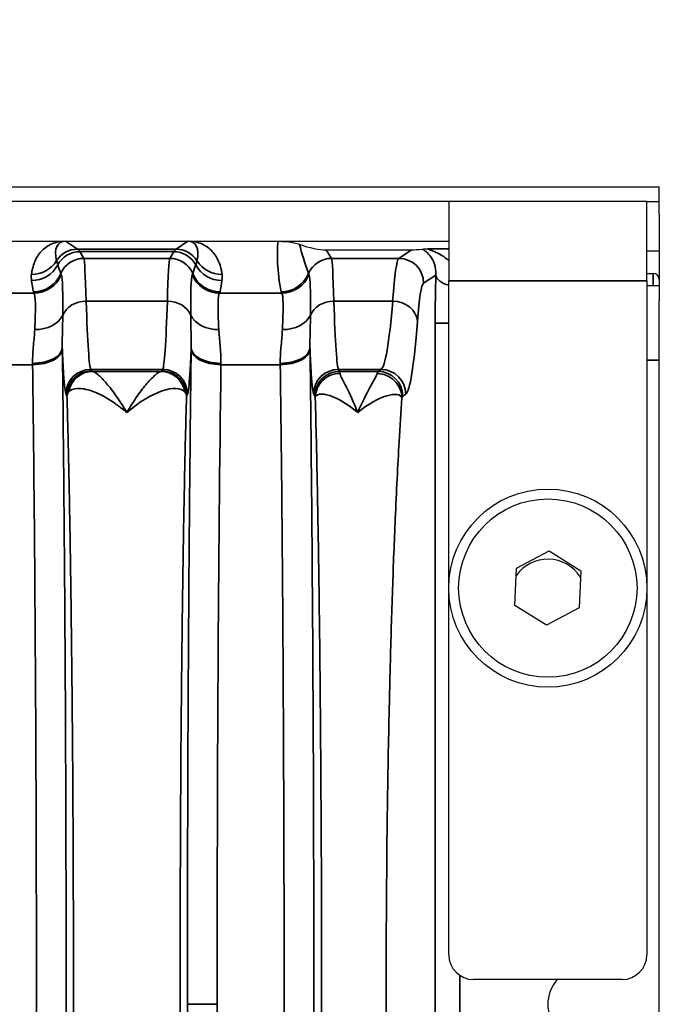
# Model space of a CAD drawing. Header units: millimetres. Extents: x 399 to 6233, y -1870 to 1602.
# Tile 708 of 711: x 6079 to 6092, y 330 to 349. Entities that reach past the tile are written whole.
import ezdxf

# ---------------------------------------------------------------- set-up
doc = ezdxf.new("R2010")
doc.units = ezdxf.units.MM
for name, color, linetype, lineweight in [('AM_5', 3, 'Continuous', 25), ('可見 (ISO)', 7, 'Continuous', 25), ('窄部可見 (ISO)', 7, 'Continuous', 35)]:
    doc.layers.add(name, color=color, linetype=linetype, lineweight=lineweight)
doc.styles.add('尺寸標註', font='romans.shx', dxfattribs={"bigfont": 'CHINESET.SHX'})
doc.dimstyles.new('CNS1$0', dxfattribs={"dimtxt": 2.5, "dimasz": 2.5, "dimexe": 1, "dimexo": 1, "dimgap": 1.5, "dimtad": 1, "dimtoh": 1, "dimdec": 1, "dimdsep": 46, "dimtxsty": '尺寸標註', "dimcen": 0, "dimclrd": 2, "dimclre": 2, "dimclrt": 1, "dimadec": 0, "dimazin": 2, "dimtp": 0.1, "dimtm": 0.1, "dimtfac": 0.71, "dimtdec": 1, "dimtmove": 0, "dimatfit": 0, "dimfxl": 0, "dimlwd": 13, "dimlwe": 13, "dimarcsym": 0})

# ---------------------------------------------------------------- blocks, each defined once
blk = doc.blocks.new('*D355')
at = {"layer": 'AM_5', "color": 2, "lineweight": 13}
for p, q in [((5942.878, 336.403), (5942.878, 359.702)), ((6103.598, 330.553), (6103.598, 359.702)), ((6101.098, 358.702), (5945.378, 358.702))]:
    blk.add_line(p, q, dxfattribs=at)
at = {"layer": 'AM_5', "color": 2, "lineweight": -2}
for points in [[(5945.378, 359.119), (5945.378, 358.285), (5942.878, 358.702)], [(6101.098, 359.119), (6101.098, 358.285), (6103.598, 358.702)]]:
    blk.add_solid(points, dxfattribs=at)
at = {"layer": 'Defpoints', "color": 0, "lineweight": -2}
for p in [(5942.878, 358.702), (5942.878, 335.403), (6103.598, 329.553)]:
    blk.add_point(p, dxfattribs=at)
at = {"layer": 'AM_5', "color": 1, "insert": (6023.238, 361.452), "char_height": 2.5, "attachment_point": 5, "style": '尺寸標註'}
blk.add_mtext('160.7', dxfattribs=at)

msp = doc.modelspace()

# ---------------------------------------------------------------- linework, layer by layer
at = {"layer": '可見 (ISO)'}
for p, q in [((5978.898, 346.053), (6091.898, 346.053)), ((6091.898, 345.753), (6091.898, 346.053)), ((6087.648, 345.753), (5983.148, 345.753)), ((6091.648, 345.753), (6087.648, 345.753)), ((6087.648, 345.753), (6087.648, 344.153)), ((6091.648, 345.753), (6091.898, 345.753)), ((6091.648, 344.153), (6091.648, 345.753)), ((6091.898, 345.503), (6091.898, 345.753)), ((6091.898, 345.503), (6091.898, 343.753)), ((5983.148, 344.953), (6087.648, 344.953)), ((6085.176, 344.779), (6086.899, 344.779)), ((6087.177, 344.753), (6087.177, 344.753)), ((6091.898, 344.753), (6091.648, 344.753)), ((6080.308, 344.303), (6080.308, 344.303)), ((6081.989, 344.303), (6081.989, 344.303)), ((6085.308, 344.303), (6085.308, 344.303)), ((6086.567, 344.303), (6086.567, 344.303)), ((6091.648, 344.303), (6091.773, 344.303)), ((6091.873, 344.253), (6091.898, 344.253)), ((6087.648, 330.553), (6087.648, 344.153)), ((6091.648, 344.153), (6091.648, 330.553)), ((6091.898, 344.053), (6091.648, 344.053)), ((6091.898, 315.353), (6091.898, 343.753)), ((6084.994, 340.053), (6084.994, 340.053)), ((6086.6, 340.053), (6086.601, 340.053)), ((6089.013, 338.353), (6089.677, 338.703)), ((6089.677, 338.703), (6090.312, 338.303)), ((6088.984, 337.603), (6089.013, 338.353)), ((6090.312, 338.303), (6090.283, 337.553)), ((6089.619, 337.203), (6088.984, 337.603)), ((6090.283, 337.553), (6089.619, 337.203)), ((6091.148, 330.053), (6088.148, 330.053))]:
    msp.add_line(p, q, dxfattribs=at)
for radius in [2, 1.8]:
    msp.add_circle((6089.648, 337.953), radius, dxfattribs=at)
for centre, radius, start, end in [((6091.773, 344.178), 0.125, 0, 90), ((6089.648, 337.753), 0.783, 32.732, 144.8759), ((6088.148, 330.553), 0.5, 180, 270), ((6091.148, 330.553), 0.5, 270, 0), ((6090.398, 329.553), 0.75, 138.1897, 221.8103)]:
    msp.add_arc(centre, radius, start, end, dxfattribs=at)
for centre, major_axis, ratio, start_param, end_param in [((6084.676, 345.113), (-0.703, 0.26), 0.296942, 1.622946, 2.465184), ((6088.149, 345.113), (1.346, 0.312), 0.087373, 3.50228, 3.818244)]:
    msp.add_ellipse(centre, major_axis=major_axis, ratio=ratio, start_param=start_param, end_param=end_param, dxfattribs=at)
for points, knots in [([(6079.879, 344.953), (6079.886, 344.953), (6079.894, 344.953), (6079.9, 344.953), (6079.906, 344.953), (6079.911, 344.953), (6079.915, 344.953)], [0.00000000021, 0.00000000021, 0.00000000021, 0.00000000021, 0.00002113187, 0.00002113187, 0.00002113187, 0.0000394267, 0.0000394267, 0.0000394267, 0.0000394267]), ([(6082.381, 344.953), (6082.385, 344.953), (6082.39, 344.953), (6082.396, 344.953), (6082.403, 344.953), (6082.41, 344.953), (6082.417, 344.953)], [-0.00000491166, -0.00000491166, -0.00000491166, -0.00000491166, 0.00001268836, 0.00001268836, 0.00001268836, 0.00003478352, 0.00003478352, 0.00003478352, 0.00003478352]), ([(6084.204, 344.953), (6084.208, 344.953), (6084.211, 344.953), (6084.218, 344.953), (6084.222, 344.953), (6084.232, 344.953), (6084.239, 344.953), (6084.261, 344.952), (6084.275, 344.952), (6084.321, 344.95), (6084.349, 344.947), (6084.44, 344.939), (6084.492, 344.929), (6084.57, 344.912), (6084.607, 344.901), (6084.636, 344.891)], [-0.4243521, -0.4243521, -0.4243521, -0.4243521, -0.4223984, -0.4223984, -0.4202082, -0.4202082, -0.4148054, -0.4148054, -0.4006302, -0.4006302, -0.3596093, -0.3596093, -0.2177618, -0.2177618, 0, 0, 0, 0]), ([(6087.116, 344.796), (6087.122, 344.796), (6087.132, 344.797), (6087.167, 344.799), (6087.193, 344.799), (6087.224, 344.8)], [0, 0, 0, 0, 0.000158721, 0.000158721, 0.000317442, 0.000317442, 0.000317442, 0.000317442])]:
    msp.add_open_spline(points, degree=3, knots=knots, dxfattribs=at)
at = {"layer": '窄部可見 (ISO)'}
for p, q in [((6079.915, 344.953), (6080.154, 344.794)), ((6080.154, 344.794), (6082.143, 344.794)), ((6082.143, 344.794), (6082.381, 344.953)), ((6085.176, 344.779), (6085.279, 344.607)), ((6086.641, 344.607), (6086.899, 344.779)), ((6087.224, 344.8), (6087.648, 344.8)), ((6082.099, 344.743), (6080.198, 344.743)), ((6080.198, 344.743), (6080.279, 344.607)), ((6080.279, 344.607), (6082.018, 344.607)), ((6082.018, 344.607), (6082.099, 344.743)), ((6085.279, 344.607), (6086.641, 344.607)), ((6087.387, 344.272), (6087.14, 344.108)), ((6091.773, 344.303), (6091.773, 344.053)), ((6091.648, 344.153), (6087.648, 344.153)), ((6077.986, 343.908), (6079.275, 343.908)), ((6083.022, 343.908), (6084.275, 343.908)), ((6080.329, 343.746), (6081.968, 343.746)), ((6085.329, 343.746), (6086.516, 343.746)), ((6087.374, 315.806), (6087.374, 343.3)), ((6087.648, 343.3), (6087.374, 343.3)), ((6079.248, 342.462), (6078.046, 342.462)), ((6084.248, 342.462), (6083.049, 342.462)), ((6091.648, 342.553), (6091.898, 342.553)), ((6081.874, 342.367), (6080.422, 342.367)), ((6080.422, 342.367), (6080.441, 342.336)), ((6080.462, 342.326), (6081.834, 342.326)), ((6081.856, 342.336), (6081.874, 342.367)), ((6086.281, 342.367), (6085.422, 342.367)), ((6085.422, 342.367), (6085.447, 342.326)), ((6085.447, 342.326), (6086.221, 342.326)), ((6086.221, 342.326), (6086.281, 342.367)), ((6079.941, 341.836), (6079.923, 341.867)), ((6082.374, 341.867), (6082.355, 341.836)), ((6084.947, 341.827), (6084.923, 341.867)), ((6086.781, 341.867), (6086.72, 341.827)), ((6087.873, 330.136), (6087.873, 328.97)), ((6082.972, 329.553), (6082.372, 329.553))]:
    msp.add_line(p, q, dxfattribs=at)
for centre, major_axis, ratio, start_param, end_param in [((6080.429, 344.111), (-0.641, 0.802), 0.399262, 5.974018, 6.980681), ((6080.154, 344.294), (-0.277, -0.416), 0.999683, 3.729704, 4.736367), ((6080.125, 244.76), (0, 100.043), 0.020838, 6.248286, 6.269226), ((6082.172, 244.76), (0, 100.043), 0.020838, 0.01396, 0.034899), ((6082.143, 344.294), (0.277, -0.416), 0.999683, 1.546818, 2.553481), ((6081.868, 344.111), (0.641, 0.802), 0.399262, 5.585689, 6.592352), ((6085.651, 343.488), (-1.006, 2.097), 0.194686, 0.748893, 1.081948), ((6080.198, 344.243), (-0.429, -0.257), 0.999172, 4.17245, 5.254458), ((6080.279, 344.108), (-0.429, -0.257), 0.999172, 4.17245, 5.347743), ((6080.281, 340.493), (-0.005, 4.117), 0.020515, 5.6231, 6.245118), ((6082.016, 340.493), (0.005, 4.117), 0.020515, 0.038068, 0.660085), ((6082.018, 344.108), (0.429, -0.257), 0.999172, 0.935442, 2.110736), ((6082.099, 344.243), (0.429, -0.257), 0.999172, 1.028727, 2.110736), ((6085.279, 344.108), (-0.429, -0.257), 0.999172, 4.17245, 5.347743), ((6085.281, 340.493), (-0.005, 4.117), 0.020515, 5.6231, 6.245118), ((6086.635, 340.494), (0.013, 4.117), 0.051328, 0.03821, 0.660247), ((6086.641, 344.108), (-0.277, 0.416), 0.998023, 4.125534, 5.694504), ((6079.225, 344.882), (-0.595, 0.075), 0.998245, 1.696485, 2.702846), ((6079.227, 344.758), (-0.594, -0.083), 0.998238, 1.431986, 2.513646), ((9207.678, 347.5), (-3128.282, -0.854), 0.045755, 0.015157, 0.016397), ((2954.618, 347.5), (3128.282, -0.854), 0.045755, 6.266788, 6.268029), ((6083.07, 344.758), (-0.594, 0.083), 0.998238, 0.627947, 1.709607), ((6083.072, 344.882), (-0.595, -0.075), 0.998245, 0.438747, 1.445107), ((6079.264, 344.53), (-0.59, -0.11), 0.998212, 1.386797, 2.56171), ((6079.275, 344.507), (-0.477, -0.364), 0.997266, 0.919263, 2.088334), ((6082.829, 336.482), (-3.014, 7.827), 0.001618, 0.049009, 0.09405), ((6079.468, 336.482), (3.014, 7.827), 0.001618, 6.189135, 6.234176), ((6083.022, 344.507), (-0.477, 0.364), 0.997266, 1.053258, 2.22233), ((6083.033, 344.53), (-0.59, 0.11), 0.998212, 0.579882, 1.754795), ((6084.264, 344.53), (-0.59, -0.11), 0.998212, 1.386797, 2.56171), ((6084.275, 344.507), (-0.477, -0.364), 0.997266, 0.919263, 2.088334), ((6087.829, 336.482), (-3.014, 7.827), 0.001618, 0.049009, 0.09405), ((6087.459, 343.398), (-0.005, -1.79), 0.047447, 4.202274, 4.767122), ((6087.886, 344.272), (-0.5, 0.015), 0.485876, 0.059915, 1.089373), ((6080.005, 343.42), (0.583, -1.898), 0.300773, 4.221988, 4.348784), ((6082.292, 343.42), (-0.583, -1.898), 0.300773, 1.934401, 2.061197), ((6087.134, 340.405), (-0.013, -3.705), 0.057031, 3.179843, 3.801886), ((6090.942, 343.939), (-11.679, 0), 0.058758, 0.010815, 0.044766), ((6071.354, 343.939), (11.679, 0), 0.058758, 6.23842, 6.27237), ((6095.942, 343.939), (-11.679, 0), 0.058758, 0.010815, 0.044766), ((6080.329, 343.332), (-0.5, -0.015), 0.826915, 4.686911, 5.921542), ((6080.429, 350.365), (0, -8.003), 0.022251, 5.686337, 6.248296), ((6081.868, 350.365), (0, -8.003), 0.022251, 0.034889, 0.596848), ((6081.968, 343.332), (0.5, -0.015), 0.826915, 0.361643, 1.596274), ((6085.329, 343.332), (-0.5, -0.015), 0.826915, 4.686911, 5.921542), ((6085.429, 350.365), (0, -8.003), 0.022251, 5.686337, 6.248296), ((6086.266, 350.362), (0, -8), 0.055683, 0.034906, 0.596976), ((6086.516, 343.332), (0.499, -0.038), 0.826263, 0.093046, 1.634418), ((6079.29, 343.622), (0.6, -0.023), 0.752166, 4.741355, 5.976479), ((6083.006, 343.622), (-0.6, -0.023), 0.752166, 0.306707, 1.54183), ((6084.29, 343.622), (0.6, -0.023), 0.752166, 4.741355, 5.976479), ((6079.247, 342.804), (0.6, 0.008), 0.525274, 4.705596, 6.258572), ((6079.799, 341.382), (0.008, -3.01), 0.019461, 2.050821, 2.062922), ((6082.497, 341.382), (0.008, 3.01), 0.019461, 1.078666, 1.090768), ((6083.049, 342.804), (-0.6, 0.008), 0.525274, 0.024614, 1.577589), ((6084.247, 342.804), (0.6, 0.008), 0.525274, 4.705596, 6.258572), ((6084.799, 341.382), (0.008, -3.01), 0.019461, 2.050825, 2.062926), ((6079.248, 342.772), (0.6, 0.008), 0.516344, 4.705867, 6.258728), ((6083.049, 342.772), (-0.6, 0.008), 0.516344, 0.024457, 1.577318), ((6084.248, 342.772), (0.6, 0.008), 0.516344, 4.705867, 6.258728), ((6079.199, 341.304), (0.008, -2.508), 0.023352, 2.050797, 2.062878), ((6083.508, 329.553), (0, -25), 0.02145, 4.169777, 4.712389), ((6083.097, 341.304), (0.008, 2.508), 0.023353, 1.078711, 1.090792), ((6084.199, 341.304), (0.008, -2.509), 0.023353, 2.050802, 2.062883), ((6080.422, 341.867), (-0.429, -0.257), 0.999172, 4.17245, 5.742515), ((6080.462, 341.827), (0.117, 0.486), 0.989056, 0.238805, 1.634834), ((6081.834, 341.827), (-0.117, 0.486), 0.989056, 4.648351, 6.04438), ((6081.874, 341.867), (0.429, -0.257), 0.999172, 0.54067, 2.110736), ((6085.422, 341.867), (-0.429, -0.257), 0.999172, 4.17245, 5.742515), ((6085.447, 341.827), (-0.429, -0.257), 0.999172, 4.17245, 5.742515), ((6085.445, 339.327), (0, 3.001), 0.017453, 6.11597, 6.248284), ((6086.226, 339.323), (0, 3.006), 0.043632, 0.034873, 0.173261), ((6086.221, 341.827), (-0.277, 0.416), 0.998023, 4.125534, 5.694504), ((6086.281, 341.867), (-0.277, 0.416), 0.998023, 4.125534, 5.694504), ((6084.945, 339.332), (0, 2.497), 0.020942, 6.115867, 6.2484), ((6086.725, 339.326), (0, 2.503), 0.052336, 0.034746, 0.173301), ((6083.508, 329.553), (0, -25), 0.02145, 4.712389, 5.255001)]:
    msp.add_ellipse(centre, major_axis=major_axis, ratio=ratio, start_param=start_param, end_param=end_param, dxfattribs=at)
for points, knots in [([(6079.225, 344.283), (6079.228, 344.306), (6079.231, 344.328), (6079.235, 344.349), (6079.239, 344.371), (6079.244, 344.391), (6079.249, 344.411), (6079.259, 344.452), (6079.272, 344.493), (6079.288, 344.531), (6079.32, 344.611), (6079.365, 344.685), (6079.421, 344.747), (6079.481, 344.813), (6079.554, 344.865), (6079.635, 344.899), (6079.679, 344.918), (6079.724, 344.932), (6079.771, 344.941), (6079.807, 344.947), (6079.843, 344.951), (6079.879, 344.953)], [5.2774615, 5.2774615, 5.2774615, 5.2774615, 5.3361469, 5.3361469, 5.3361469, 5.3948827, 5.3948827, 5.3948827, 5.5128985, 5.5128985, 5.5128985, 5.7541006, 5.7541006, 5.7541006, 6.0094082, 6.0094082, 6.0094082, 6.1463346, 6.1463346, 6.1463346, 6.2510171, 6.2510171, 6.2510171, 6.2510171]), ([(6082.417, 344.953), (6082.454, 344.951), (6082.49, 344.947), (6082.526, 344.941), (6082.572, 344.932), (6082.618, 344.918), (6082.661, 344.899), (6082.743, 344.865), (6082.816, 344.813), (6082.875, 344.747), (6082.932, 344.685), (6082.976, 344.611), (6083.009, 344.531), (6083.025, 344.493), (6083.038, 344.452), (6083.048, 344.411), (6083.053, 344.391), (6083.058, 344.371), (6083.062, 344.349), (6083.066, 344.328), (6083.069, 344.306), (6083.072, 344.283)], [0.0321682, 0.0321682, 0.0321682, 0.0321682, 0.1368507, 0.1368507, 0.1368507, 0.2737771, 0.2737771, 0.2737771, 0.5290847, 0.5290847, 0.5290847, 0.7702868, 0.7702868, 0.7702868, 0.8883026, 0.8883026, 0.8883026, 0.9470384, 0.9470384, 0.9470384, 1.0057239, 1.0057239, 1.0057239, 1.0057239]), ([(6084.264, 343.931), (6084.226, 344.134), (6084.202, 344.33), (6084.192, 344.509), (6084.184, 344.673), (6084.188, 344.823), (6084.204, 344.953)], [5.1083917, 5.1083917, 5.1083917, 5.1083917, 5.3546435, 5.3546435, 5.3546435, 5.5805076, 5.5805076, 5.5805076, 5.5805076]), ([(6087.387, 344.272), (6087.392, 344.359), (6087.379, 344.428), (6087.359, 344.488), (6087.34, 344.548), (6087.314, 344.597), (6087.286, 344.638), (6087.258, 344.678), (6087.227, 344.711), (6087.197, 344.737), (6087.167, 344.763), (6087.137, 344.782), (6087.116, 344.796)], [0, 0, 0, 0, 0.000385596, 0.000385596, 0.000385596, 0.000771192, 0.000771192, 0.000771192, 0.001156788, 0.001156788, 0.001156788, 0.001542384, 0.001542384, 0.001542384, 0.001542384]), ([(6087.224, 344.8), (6087.212, 344.799), (6087.227, 344.793), (6087.253, 344.784), (6087.255, 344.783), (6087.257, 344.783), (6087.259, 344.782), (6087.288, 344.772), (6087.324, 344.759), (6087.361, 344.743), (6087.363, 344.742), (6087.365, 344.742), (6087.367, 344.741), (6087.445, 344.707), (6087.527, 344.661), (6087.604, 344.599), (6087.619, 344.587), (6087.634, 344.574), (6087.648, 344.561)], [0, 0, 0, 0, 0.0002073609, 0.0002073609, 0.0002073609, 0.0002218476, 0.0002218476, 0.0002218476, 0.0004322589, 0.0004322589, 0.0004322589, 0.0004436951, 0.0004436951, 0.0004436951, 0.0008873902, 0.0008873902, 0.0008873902, 0.0009751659, 0.0009751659, 0.0009751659, 0.0009751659]), ([(6079.732, 344.561), (6079.734, 344.55), (6079.738, 344.537), (6079.742, 344.524), (6079.746, 344.509), (6079.751, 344.494), (6079.756, 344.477)], [0, 0, 0, 0, 0.001000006, 0.001000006, 0.001000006, 0.00208995, 0.00208995, 0.00208995, 0.00208995]), ([(6082.54, 344.477), (6082.545, 344.493), (6082.55, 344.507), (6082.554, 344.52), (6082.558, 344.535), (6082.562, 344.549), (6082.565, 344.561)], [0, 0, 0, 0, 0.001000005, 0.001000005, 0.001000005, 0.002089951, 0.002089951, 0.002089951, 0.002089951]), ([(6079.827, 344.274), (6079.839, 344.241), (6079.848, 344.155), (6079.857, 343.88), (6079.858, 343.695), (6079.857, 343.464)], [0, 0, 0, 0, 0.001138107, 0.001138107, 0.002276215, 0.002276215, 0.002276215, 0.002276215]), ([(6082.44, 343.464), (6082.439, 343.695), (6082.439, 343.879), (6082.444, 344.017), (6082.449, 344.154), (6082.458, 344.241), (6082.47, 344.274)], [0, 0, 0, 0, 0.001125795, 0.001125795, 0.001125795, 0.00225159, 0.00225159, 0.00225159, 0.00225159]), ([(6084.827, 344.274), (6084.839, 344.241), (6084.848, 344.155), (6084.857, 343.88), (6084.858, 343.695), (6084.857, 343.464)], [0, 0, 0, 0, 0.001125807, 0.001125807, 0.002251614, 0.002251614, 0.002251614, 0.002251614]), ([(6079.29, 343.171), (6079.3, 343.39), (6079.307, 343.564), (6079.305, 343.69), (6079.303, 343.816), (6079.293, 343.889), (6079.275, 343.908)], [0, 0, 0, 0, 0.000987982, 0.000987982, 0.000987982, 0.001975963, 0.001975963, 0.001975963, 0.001975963]), ([(6083.022, 343.908), (6083.004, 343.889), (6082.993, 343.815), (6082.991, 343.689), (6082.99, 343.563), (6082.996, 343.39), (6083.006, 343.171)], [0, 0, 0, 0, 0.000987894, 0.000987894, 0.000987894, 0.001975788, 0.001975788, 0.001975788, 0.001975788]), ([(6084.29, 343.171), (6084.3, 343.39), (6084.307, 343.564), (6084.305, 343.69), (6084.303, 343.816), (6084.293, 343.889), (6084.275, 343.908)], [0, 0, 0, 0, 0.000987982, 0.000987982, 0.000987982, 0.001975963, 0.001975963, 0.001975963, 0.001975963]), ([(6079.857, 343.464), (6079.856, 343.355), (6079.853, 343.245), (6079.85, 343.132), (6079.847, 343.026), (6079.845, 342.917), (6079.847, 342.805)], [0, 0, 0, 0, 0.000535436, 0.000535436, 0.000535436, 0.001035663, 0.001035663, 0.001035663, 0.001035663]), ([(6082.449, 342.805), (6082.452, 342.917), (6082.449, 343.026), (6082.446, 343.132), (6082.443, 343.245), (6082.44, 343.355), (6082.44, 343.464)], [0.000000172, 0.000000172, 0.000000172, 0.000000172, 0.000500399, 0.000500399, 0.000500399, 0.001035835, 0.001035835, 0.001035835, 0.001035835]), ([(6084.857, 343.464), (6084.856, 343.355), (6084.853, 343.245), (6084.85, 343.132), (6084.847, 343.026), (6084.845, 342.917), (6084.847, 342.805)], [0, 0, 0, 0, 0.000535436, 0.000535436, 0.000535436, 0.001035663, 0.001035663, 0.001035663, 0.001035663]), ([(6087.015, 343.332), (6086.981, 342.884), (6086.943, 342.53), (6086.864, 342.035), (6086.822, 341.895), (6086.781, 341.867)], [4.1154126, 4.1154126, 4.1154126, 4.1154126, 4.3964475, 4.3964475, 4.6774824, 4.6774824, 4.6774824, 4.6774824]), ([(6079.247, 342.489), (6079.245, 342.618), (6079.255, 342.738), (6079.265, 342.852), (6079.275, 342.965), (6079.286, 343.071), (6079.29, 343.171)], [0, 0, 0, 0, 0.000446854, 0.000446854, 0.000446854, 0.000893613, 0.000893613, 0.000893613, 0.000893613]), ([(6083.006, 343.171), (6083.011, 343.071), (6083.022, 342.965), (6083.032, 342.852), (6083.042, 342.738), (6083.051, 342.618), (6083.049, 342.489)], [0, 0, 0, 0, 0.000446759, 0.000446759, 0.000446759, 0.000893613, 0.000893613, 0.000893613, 0.000893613]), ([(6084.247, 342.489), (6084.245, 342.618), (6084.255, 342.738), (6084.265, 342.852), (6084.275, 342.965), (6084.286, 343.071), (6084.29, 343.171)], [0, 0, 0, 0, 0.000446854, 0.000446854, 0.000446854, 0.000893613, 0.000893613, 0.000893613, 0.000893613]), ([(6079.923, 341.867), (6079.906, 341.895), (6079.889, 342.035), (6079.873, 342.283), (6079.864, 342.424), (6079.856, 342.599), (6079.847, 342.804)], [4.7472956, 4.7472956, 4.7472956, 4.7472956, 5.0281051, 5.0281051, 5.0281051, 5.1877931, 5.1877931, 5.1877931, 5.1877931]), ([(6082.449, 342.804), (6082.441, 342.599), (6082.432, 342.424), (6082.423, 342.283), (6082.407, 342.035), (6082.391, 341.895), (6082.374, 341.867)], [4.2369849, 4.2369849, 4.2369849, 4.2369849, 4.3966729, 4.3966729, 4.3966729, 4.6774824, 4.6774824, 4.6774824, 4.6774824]), ([(6084.923, 341.867), (6084.906, 341.895), (6084.889, 342.035), (6084.873, 342.283), (6084.864, 342.424), (6084.856, 342.599), (6084.847, 342.804)], [4.7472956, 4.7472956, 4.7472956, 4.7472956, 5.0281051, 5.0281051, 5.0281051, 5.1877931, 5.1877931, 5.1877931, 5.1877931]), ([(6079.848, 342.772), (6079.873, 340.79), (6079.892, 338.644), (6079.905, 336.414), (6079.918, 334.183), (6079.925, 331.868), (6079.925, 329.553), (6079.925, 327.238), (6079.918, 324.923), (6079.905, 322.693), (6079.892, 320.462), (6079.873, 318.317), (6079.848, 316.334)], [2.598981, 2.598981, 2.598981, 2.598981, 2.870287, 2.870287, 2.870287, 3.141593, 3.141593, 3.141593, 3.412899, 3.412899, 3.412899, 3.684204, 3.684204, 3.684204, 3.684204]), ([(6082.372, 329.553), (6082.372, 331.868), (6082.379, 334.183), (6082.392, 336.414), (6082.405, 338.644), (6082.424, 340.79), (6082.449, 342.772)], [0, 0, 0, 0, 0.2713059, 0.2713059, 0.2713059, 0.5426118, 0.5426118, 0.5426118, 0.5426118]), ([(6084.848, 342.772), (6084.873, 340.79), (6084.892, 338.644), (6084.905, 336.414), (6084.918, 334.183), (6084.925, 331.868), (6084.925, 329.553), (6084.925, 327.238), (6084.918, 324.923), (6084.905, 322.693), (6084.892, 320.462), (6084.873, 318.317), (6084.848, 316.334)], [2.598981, 2.598981, 2.598981, 2.598981, 2.870287, 2.870287, 2.870287, 3.141593, 3.141593, 3.141593, 3.412899, 3.412899, 3.412899, 3.684204, 3.684204, 3.684204, 3.684204]), ([(6079.248, 316.644), (6079.273, 318.58), (6079.292, 320.675), (6079.318, 325.031), (6079.325, 327.292), (6079.325, 331.814), (6079.318, 334.075), (6079.292, 338.431), (6079.273, 340.526), (6079.248, 342.462)], [2.598981, 2.598981, 2.598981, 2.598981, 2.870287, 2.870287, 3.141593, 3.141593, 3.412899, 3.412899, 3.684204, 3.684204, 3.684204, 3.684204]), ([(6084.248, 316.644), (6084.273, 318.58), (6084.292, 320.675), (6084.318, 325.031), (6084.325, 327.292), (6084.325, 331.814), (6084.318, 334.075), (6084.292, 338.431), (6084.273, 340.526), (6084.248, 342.462)], [2.598981, 2.598981, 2.598981, 2.598981, 2.870287, 2.870287, 3.141593, 3.141593, 3.412899, 3.412899, 3.684204, 3.684204, 3.684204, 3.684204]), ([(6080.441, 342.336), (6080.31, 342.335), (6080.18, 342.282), (6080.088, 342.189), (6079.995, 342.097), (6079.941, 341.967), (6079.941, 341.836)], [0, 0, 0, 0, 0.5, 0.5, 0.5, 1, 1, 1, 1]), ([(6080.462, 342.326), (6080.486, 342.32), (6080.524, 342.295), (6080.572, 342.254), (6080.62, 342.213), (6080.678, 342.156), (6080.739, 342.085), (6080.801, 342.013), (6080.867, 341.929), (6080.936, 341.83), (6081.005, 341.732), (6081.078, 341.618), (6081.148, 341.496)], [0, 0, 0, 0, 0.000572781, 0.000572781, 0.000572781, 0.001145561, 0.001145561, 0.001145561, 0.001718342, 0.001718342, 0.001718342, 0.002291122, 0.002291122, 0.002291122, 0.002291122]), ([(6081.148, 341.496), (6081.22, 341.619), (6081.291, 341.732), (6081.361, 341.83), (6081.429, 341.927), (6081.494, 342.011), (6081.555, 342.082), (6081.617, 342.153), (6081.674, 342.211), (6081.723, 342.253), (6081.771, 342.295), (6081.811, 342.32), (6081.834, 342.326)], [-0.000011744, -0.000011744, -0.000011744, -0.000011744, 0.000565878, 0.000565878, 0.000565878, 0.001135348, 0.001135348, 0.001135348, 0.001714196, 0.001714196, 0.001714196, 0.002298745, 0.002298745, 0.002298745, 0.002298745]), ([(6081.856, 342.336), (6081.986, 342.335), (6082.116, 342.282), (6082.209, 342.189), (6082.301, 342.097), (6082.355, 341.967), (6082.355, 341.836)], [0, 0, 0, 0, 0.5, 0.5, 0.5, 1, 1, 1, 1]), ([(6085.453, 342.286), (6085.323, 342.286), (6085.193, 342.233), (6085.101, 342.141), (6085.008, 342.05), (6084.954, 341.922), (6084.954, 341.793)], [0, 0, 0, 0, 0.5, 0.5, 0.5, 0.9998722, 0.9998722, 0.9998722, 0.9998722]), ([(6085.453, 342.286), (6085.456, 342.261), (6085.472, 342.224), (6085.495, 342.176), (6085.518, 342.129), (6085.548, 342.072), (6085.582, 342.005), (6085.649, 341.872), (6085.732, 341.699), (6085.811, 341.496)], [0, 0, 0, 0, 0.000457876, 0.000457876, 0.000457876, 0.000914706, 0.000914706, 0.000914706, 0.001829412, 0.001829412, 0.001829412, 0.001829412]), ([(6085.811, 341.496), (6085.896, 341.698), (6085.982, 341.866), (6086.092, 342.067), (6086.125, 342.125), (6086.177, 342.22), (6086.196, 342.257), (6086.203, 342.283)], [-0.000011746, -0.000011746, -0.000011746, -0.000011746, 0.000902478, 0.000902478, 0.001359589, 0.001359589, 0.001816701, 0.001816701, 0.001816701, 0.001816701]), ([(6086.702, 341.791), (6086.701, 341.919), (6086.647, 342.046), (6086.554, 342.137), (6086.462, 342.229), (6086.333, 342.282), (6086.203, 342.283)], [0, 0, 0, 0, 0.5, 0.5, 0.5, 1, 1, 1, 1]), ([(6082.322, 341.911), (6082.249, 342), (6082.071, 342.005), (6081.86, 341.932), (6081.65, 341.86), (6081.398, 341.71), (6081.148, 341.496)], [0, 0, 0, 0, 0.00119489, 0.00119489, 0.00119489, 0.002389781, 0.002389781, 0.002389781, 0.002389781]), ([(6079.941, 317.27), (6079.952, 317.639), (6079.962, 318.038), (6079.971, 318.448), (6079.98, 318.844), (6079.989, 319.269), (6079.997, 319.714), (6080.005, 320.166), (6080.012, 320.641), (6080.019, 321.138), (6080.026, 321.635), (6080.033, 322.16), (6080.038, 322.689), (6080.041, 322.951), (6080.044, 323.216), (6080.046, 323.485), (6080.049, 323.758), (6080.051, 324.035), (6080.053, 324.315), (6080.058, 324.87), (6080.061, 325.441), (6080.064, 326.023), (6080.07, 327.187), (6080.073, 328.364), (6080.073, 329.553), (6080.073, 330.742), (6080.07, 331.919), (6080.064, 333.083), (6080.06, 333.959), (6080.054, 334.806), (6080.046, 335.622), (6080.044, 335.89), (6080.041, 336.155), (6080.038, 336.417), (6080.033, 336.946), (6080.026, 337.471), (6080.019, 337.968), (6080.012, 338.465), (6080.005, 338.94), (6079.997, 339.392), (6079.989, 339.837), (6079.98, 340.262), (6079.971, 340.658), (6079.962, 341.068), (6079.952, 341.467), (6079.941, 341.836)], [0.0294093, 0.0294093, 0.0294093, 0.0294093, 0.089244, 0.089244, 0.089244, 0.1470574, 0.1470574, 0.1470574, 0.2058814, 0.2058814, 0.2058814, 0.2647055, 0.2647055, 0.2647055, 0.2938656, 0.2938656, 0.2938656, 0.3235296, 0.3235296, 0.3235296, 0.3823536, 0.3823536, 0.3823536, 0.5, 0.5, 0.5, 0.6176498, 0.6176498, 0.6176498, 0.7061501, 0.7061501, 0.7061501, 0.735298, 0.735298, 0.735298, 0.794122, 0.794122, 0.794122, 0.8529461, 0.8529461, 0.8529461, 0.9107639, 0.9107639, 0.9107639, 0.9705942, 0.9705942, 0.9705942, 0.9705942]), ([(6081.148, 341.496), (6081.086, 341.549), (6081.023, 341.599), (6080.961, 341.644), (6080.899, 341.69), (6080.838, 341.731), (6080.778, 341.767), (6080.662, 341.838), (6080.551, 341.892), (6080.448, 341.928), (6080.444, 341.93), (6080.441, 341.931), (6080.437, 341.932), (6080.334, 341.968), (6080.24, 341.985), (6080.162, 341.983), (6080.159, 341.983), (6080.157, 341.983), (6080.154, 341.983), (6080.075, 341.979), (6080.012, 341.956), (6079.975, 341.911)], [-0.00001134, -0.00001134, -0.00001134, -0.00001134, 0.00028763, 0.00028763, 0.00028763, 0.0005866, 0.0005866, 0.0005866, 0.001165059, 0.001165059, 0.001165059, 0.001184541, 0.001184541, 0.001184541, 0.001762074, 0.001762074, 0.001762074, 0.001782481, 0.001782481, 0.001782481, 0.002380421, 0.002380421, 0.002380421, 0.002380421]), ([(6082.355, 341.836), (6082.345, 341.467), (6082.335, 341.068), (6082.325, 340.658), (6082.316, 340.262), (6082.308, 339.837), (6082.3, 339.392), (6082.292, 338.94), (6082.284, 338.465), (6082.277, 337.968), (6082.27, 337.471), (6082.264, 336.946), (6082.258, 336.417), (6082.255, 336.155), (6082.253, 335.89), (6082.25, 335.622), (6082.248, 335.348), (6082.246, 335.072), (6082.243, 334.791), (6082.239, 334.236), (6082.236, 333.665), (6082.233, 333.083), (6082.227, 331.919), (6082.224, 330.742), (6082.224, 329.553), (6082.224, 328.364), (6082.227, 327.187), (6082.233, 326.023), (6082.237, 325.147), (6082.243, 324.3), (6082.25, 323.485), (6082.253, 323.216), (6082.255, 322.951), (6082.258, 322.689), (6082.264, 322.16), (6082.27, 321.635), (6082.277, 321.138), (6082.284, 320.641), (6082.292, 320.166), (6082.3, 319.714), (6082.308, 319.269), (6082.316, 318.844), (6082.325, 318.448), (6082.335, 318.038), (6082.345, 317.639), (6082.355, 317.27)], [0.0294093, 0.0294093, 0.0294093, 0.0294093, 0.089244, 0.089244, 0.089244, 0.1470574, 0.1470574, 0.1470574, 0.2058814, 0.2058814, 0.2058814, 0.2647055, 0.2647055, 0.2647055, 0.2938656, 0.2938656, 0.2938656, 0.3235296, 0.3235296, 0.3235296, 0.3823536, 0.3823536, 0.3823536, 0.5, 0.5, 0.5, 0.6176498, 0.6176498, 0.6176498, 0.7061501, 0.7061501, 0.7061501, 0.735298, 0.735298, 0.735298, 0.794122, 0.794122, 0.794122, 0.8529461, 0.8529461, 0.8529461, 0.9107639, 0.9107639, 0.9107639, 0.9705942, 0.9705942, 0.9705942, 0.9705942]), ([(6082.355, 341.836), (6082.355, 341.836), (6082.355, 341.839), (6082.355, 341.84), (6082.355, 341.842), (6082.355, 341.843), (6082.354, 341.845), (6082.354, 341.848), (6082.353, 341.851), (6082.352, 341.854), (6082.351, 341.861), (6082.348, 341.867), (6082.346, 341.873), (6082.34, 341.886), (6082.332, 341.899), (6082.322, 341.911)], [-0.00000006, -0.00000006, -0.00000006, -0.00000006, 0.0000185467, 0.0000185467, 0.0000185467, 0.0000394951, 0.0000394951, 0.0000394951, 0.0000814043, 0.0000814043, 0.0000814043, 0.0001653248, 0.0001653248, 0.0001653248, 0.0003340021, 0.0003340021, 0.0003340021, 0.0003340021]), ([(6085.811, 341.496), (6085.608, 341.671), (6085.407, 341.787), (6085.248, 341.838), (6085.245, 341.84), (6085.241, 341.841), (6085.238, 341.842), (6085.162, 341.865), (6085.095, 341.874), (6085.045, 341.867), (6085.043, 341.867), (6085.041, 341.866), (6085.038, 341.866), (6084.988, 341.857), (6084.957, 341.832), (6084.954, 341.793)], [-0.000011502, -0.000011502, -0.000011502, -0.000011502, 0.000964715, 0.000964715, 0.000964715, 0.000984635, 0.000984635, 0.000984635, 0.001460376, 0.001460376, 0.001460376, 0.001482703, 0.001482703, 0.001482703, 0.001980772, 0.001980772, 0.001980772, 0.001980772]), ([(6084.954, 317.313), (6084.961, 317.595), (6084.969, 317.892), (6084.976, 318.197), (6084.987, 318.678), (6084.998, 319.202), (6085.007, 319.753), (6085.015, 320.203), (6085.022, 320.676), (6085.029, 321.171), (6085.036, 321.666), (6085.042, 322.188), (6085.048, 322.715), (6085.05, 322.917), (6085.052, 323.12), (6085.054, 323.326), (6085.057, 323.658), (6085.06, 323.995), (6085.062, 324.337), (6085.067, 324.891), (6085.07, 325.459), (6085.073, 326.039), (6085.079, 327.198), (6085.082, 328.37), (6085.082, 329.553), (6085.082, 330.736), (6085.079, 331.907), (6085.073, 333.067), (6085.068, 334.005), (6085.062, 334.91), (6085.054, 335.78), (6085.052, 335.986), (6085.05, 336.189), (6085.048, 336.391), (6085.042, 336.919), (6085.036, 337.44), (6085.029, 337.935), (6085.022, 338.43), (6085.015, 338.903), (6085.007, 339.353), (6084.998, 339.905), (6084.987, 340.428), (6084.976, 340.909), (6084.969, 341.214), (6084.961, 341.512), (6084.954, 341.793)], [0.0305667, 0.0305667, 0.0305667, 0.0305667, 0.076192, 0.076192, 0.076192, 0.1479255, 0.1479255, 0.1479255, 0.2066049, 0.2066049, 0.2066049, 0.2652842, 0.2652842, 0.2652842, 0.2877291, 0.2877291, 0.2877291, 0.3239636, 0.3239636, 0.3239636, 0.382643, 0.382643, 0.382643, 0.5, 0.5, 0.5, 0.6173605, 0.6173605, 0.6173605, 0.7122881, 0.7122881, 0.7122881, 0.7347193, 0.7347193, 0.7347193, 0.7933987, 0.7933987, 0.7933987, 0.8520781, 0.8520781, 0.8520781, 0.9238154, 0.9238154, 0.9238154, 0.9694369, 0.9694369, 0.9694369, 0.9694369]), ([(6086.702, 341.791), (6086.694, 341.828), (6086.658, 341.852), (6086.604, 341.86), (6086.551, 341.868), (6086.479, 341.859), (6086.397, 341.835), (6086.232, 341.786), (6086.021, 341.671), (6085.811, 341.496)], [-0.00000006, -0.00000006, -0.00000006, -0.00000006, 0.000493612, 0.000493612, 0.000493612, 0.000987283, 0.000987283, 0.000987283, 0.001974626, 0.001974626, 0.001974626, 0.001974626]), ([(6086.702, 341.791), (6086.683, 341.51), (6086.664, 341.213), (6086.646, 340.909), (6086.618, 340.428), (6086.592, 339.903), (6086.568, 339.351), (6086.548, 338.9), (6086.53, 338.427), (6086.513, 337.933), (6086.496, 337.438), (6086.481, 336.916), (6086.467, 336.389), (6086.462, 336.188), (6086.457, 335.985), (6086.452, 335.78), (6086.444, 335.448), (6086.437, 335.11), (6086.43, 334.768), (6086.42, 334.214), (6086.411, 333.645), (6086.404, 333.066), (6086.39, 331.907), (6086.383, 330.736), (6086.383, 329.553), (6086.383, 328.37), (6086.39, 327.199), (6086.404, 326.04), (6086.416, 325.102), (6086.432, 324.196), (6086.452, 323.326), (6086.457, 323.121), (6086.462, 322.918), (6086.467, 322.717), (6086.481, 322.19), (6086.496, 321.668), (6086.513, 321.174), (6086.53, 320.679), (6086.548, 320.206), (6086.568, 319.755), (6086.592, 319.203), (6086.618, 318.678), (6086.646, 318.197), (6086.664, 317.893), (6086.683, 317.596), (6086.702, 317.315)], [0.0306519, 0.0306519, 0.0306519, 0.0306519, 0.0761423, 0.0761423, 0.0761423, 0.1479894, 0.1479894, 0.1479894, 0.2066581, 0.2066581, 0.2066581, 0.2653269, 0.2653269, 0.2653269, 0.287704, 0.287704, 0.287704, 0.3239956, 0.3239956, 0.3239956, 0.3826644, 0.3826644, 0.3826644, 0.5, 0.5, 0.5, 0.6173393, 0.6173393, 0.6173393, 0.7123132, 0.7123132, 0.7123132, 0.7346768, 0.7346768, 0.7346768, 0.7933455, 0.7933455, 0.7933455, 0.8520143, 0.8520143, 0.8520143, 0.9238651, 0.9238651, 0.9238651, 0.9693517, 0.9693517, 0.9693517, 0.9693517]), ([(6082.449, 316.334), (6082.424, 318.317), (6082.405, 320.462), (6082.392, 322.693), (6082.379, 324.923), (6082.372, 327.238), (6082.372, 329.553)], [5.7405735, 5.7405735, 5.7405735, 5.7405735, 6.0118794, 6.0118794, 6.0118794, 6.2831853, 6.2831853, 6.2831853, 6.2831853])]:
    msp.add_open_spline(points, degree=3, knots=knots, dxfattribs=at)
for points in [[(6079.227, 344.159), (6079.221, 344.201), (6079.219, 344.242), (6079.225, 344.283)], [(6083.072, 344.283), (6083.077, 344.242), (6083.076, 344.201), (6083.07, 344.159)], [(6080.441, 342.336), (6080.443, 342.333), (6080.45, 342.329), (6080.462, 342.326)], [(6081.834, 342.326), (6081.847, 342.329), (6081.854, 342.333), (6081.856, 342.336)], [(6079.975, 341.911), (6079.955, 341.886), (6079.944, 341.861), (6079.941, 341.836)]]:
    msp.add_open_spline(points, degree=3, dxfattribs=at)

# ---------------------------------------------------------------- dimensions: what is measured, and where the dimension line sits
at = {"layer": 'AM_5'}
dim = msp.add_linear_dim(base=(5942.878, 358.702), p1=(6103.598, 329.553), p2=(5942.878, 335.403), dimstyle='CNS1$0', override={"dimtdec": 3}, dxfattribs=at)
dim.commit()
dim.dimension.update_dxf_attribs({"geometry": '*D355', "text_midpoint": (6023.238, 361.452)})

doc.saveas('drawing.dxf')
